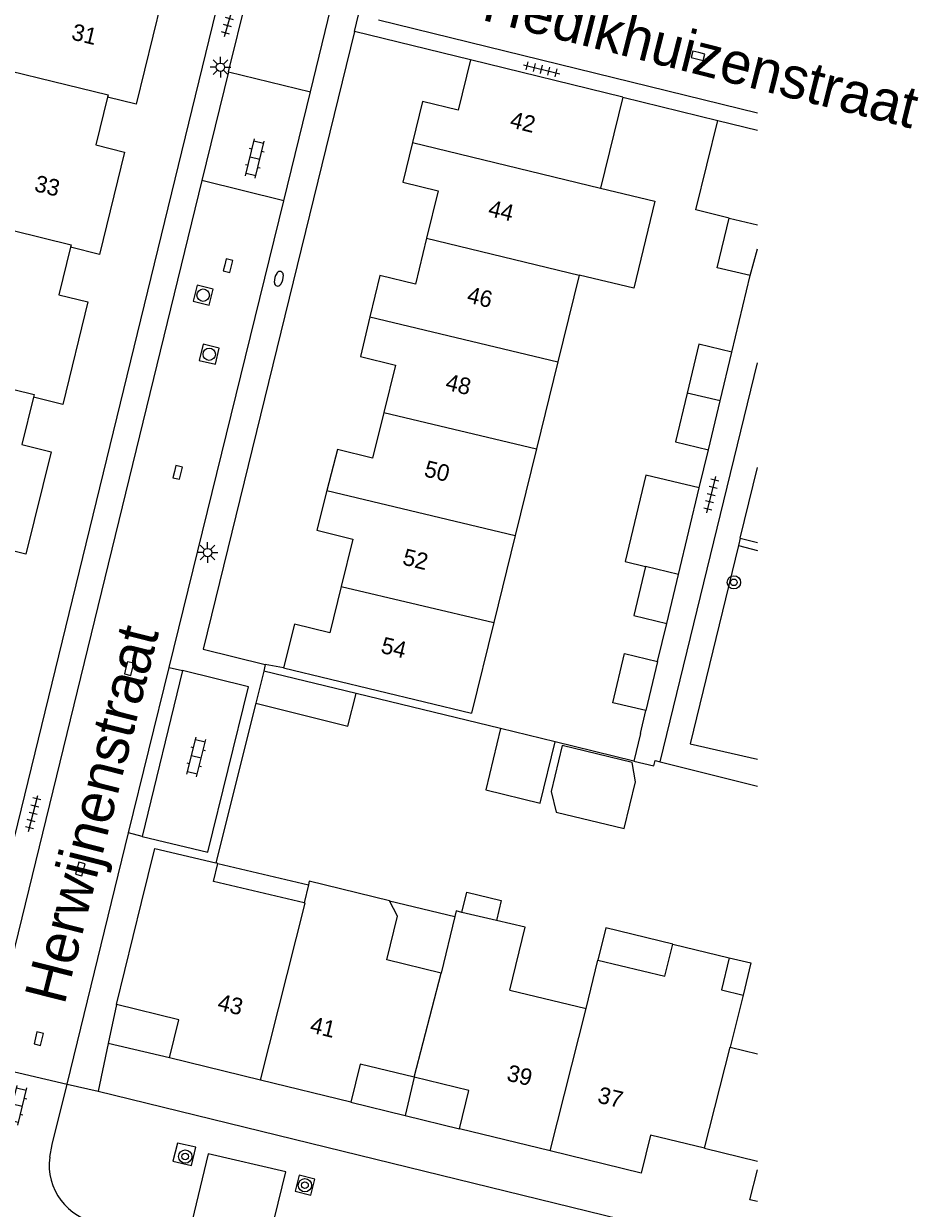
# Model space of a CAD drawing. Extents: x 124000 to 128010, y 398999 to 403000.
# Drawn here: x 127955.8 to 128009.7, y 399382.2 to 399453.6 of the extents above; entities that cross this region are included whole.
import ezdxf

# ---------------------------------------------------------------- set-up
doc = ezdxf.new("R2010")
doc.units = 0
for name, color, linetype in [('gg-afsc-hekwerk', 7, 'Continuous'), ('gg-afsc-muur', 7, 'Continuous'), ('gg-anno-huisnummerreeks BGT', 7, 'Continuous'), ('gg-anno-openbare ruimte label', 7, 'Continuous'), ('gg-bbg-bijgebouw', 7, 'Continuous'), ('gg-bbg-gedigitaliseerde bebouwing', 7, 'Continuous'), ('gg-bbg-gedigitaliseerde bijgebouw', 7, 'Continuous'), ('gg-bbg-hoofdgebouw', 7, 'Continuous'), ('gg-bbg-luifel en loopbrug', 7, 'Continuous'), ('gg-bbg-tussenscheiding', 7, 'Continuous'), ('gg-knt-verharding', 7, 'Continuous'), ('gt-afsc-boombescherming', 7, 'Continuous'), ('gt-grn-groengrens', 7, 'Continuous'), ('gt-grn-weggrens', 7, 'Continuous'), ('gt-symb-boom', 7, 'Continuous'), ('gt-symb-brandkraan', 7, 'Continuous'), ('gt-symb-klinker verharding', 7, 'Continuous'), ('gt-symb-kolk', 7, 'Continuous'), ('gt-symb-lichtmast', 7, 'Continuous'), ('gt-symb-rioolschacht', 7, 'Continuous'), ('gt-symb-tegel verharding', 7, 'Continuous')]:
    doc.layers.add(name, color=color, linetype=linetype)

# ---------------------------------------------------------------- blocks, each defined once
blk = doc.blocks.new('gt0-KOLK')
at = {"layer": 'gt-symb-kolk'}
blk.add_lwpolyline([(0, 0), (0.375, 0), (0.375, 0.4), (-0.375, 0.4), (-0.375, 0), (0, 0)], dxfattribs=at)
blk = doc.blocks.new('gt0-TEG1')
at = {"layer": 'gt-symb-tegel verharding'}
for p, q in [((-1.125, 0), (1.125, 0)), ((-0.9, -0.25), (-0.9, 0.25)), ((-0.45, -0.25), (-0.45, 0.25)), ((0, -0.25), (0, 0.25)), ((0.45, -0.25), (0.45, 0.25)), ((0.9, -0.25), (0.9, 0.25))]:
    blk.add_line(p, q, dxfattribs=at)
blk = doc.blocks.new('gt0-BOOM')
at = {"layer": 'gt-symb-boom'}
for radius in [0.4, 0.2]:
    blk.add_circle((0, 0), radius, dxfattribs=at)
blk = doc.blocks.new('gt0-KL1')
at = {"layer": 'gt-symb-klinker verharding'}
for p, q in [((-1.15, 0.3), (1.15, 0.3)), ((-1, -0.3), (-1, 0.3)), ((-0.5, 0.3), (-0.5, 0.45)), ((0, -0.3), (0, 0.3)), ((0.5, 0.3), (0.5, 0.45)), ((1, -0.3), (1, 0.3)), ((-1.15, -0.3), (1.15, -0.3)), ((-0.5, -0.45), (-0.5, -0.3)), ((0.5, -0.45), (0.5, -0.3))]:
    blk.add_line(p, q, dxfattribs=at)
blk = doc.blocks.new('gt0-RS')
at = {"layer": 'gt-symb-rioolschacht'}
blk.add_lwpolyline([(-0.5, -0.5), (0.5, -0.5), (0.5, 0.5), (-0.5, 0.5)], close=True, dxfattribs=at)
blk.add_circle((0, 0), 0.375, dxfattribs=at)
blk = doc.blocks.new('gt0-LMAST')
at = {"layer": 'gt-symb-lichtmast'}
for p, q in [((-0.182, 0.173), (-0.447, 0.438)), ((-0.005, 0.246), (-0.005, 0.621)), ((0.172, 0.173), (0.437, 0.438)), ((-0.255, -0.004), (-0.63, -0.004)), ((-0.182, -0.181), (-0.447, -0.446)), ((-0.005, -0.254), (-0.005, -0.629)), ((0.437, -0.446), (0.172, -0.181)), ((0.245, -0.004), (0.62, -0.004))]:
    blk.add_line(p, q, dxfattribs=at)
blk.add_circle((-0.005, -0.004), 0.25, dxfattribs=at)
blk = doc.blocks.new('gt0-BR')
at = {"layer": 'gt-symb-brandkraan'}
for centre, radius, start, end in [((-0.244, 0), 0.206, 107.56694, 252.43307), ((0.599, -2.664), 3, 106.89205, 107.56694), ((0, -0.691), 0.938, 73.10799, 106.89205), ((-0.599, -2.664), 3, 72.43309, 73.10799), ((0.244, 0), 0.206, 287.56695, 72.43309), ((0.599, 2.664), 3, 252.43307, 253.10797), ((0, 0.691), 0.938, 253.10797, 286.89206), ((-0.599, 2.664), 3, 286.89206, 287.56695)]:
    blk.add_arc(centre, radius, start, end, dxfattribs=at)

msp = doc.modelspace()

# ---------------------------------------------------------------- linework, layer by layer
at = {"layer": 'gg-afsc-hekwerk'}
msp.add_line((127994.146, 399409.115), (128000, 399433.164), dxfattribs=at)
at = {"layer": 'gg-afsc-muur'}
for p, q in [((127991.9, 399449.17), (127997.61, 399447.76)), ((127970.363, 399414.971), (127970.266, 399414.582)), ((127971.45, 399414.77), (127970.363, 399414.971)), ((127984.534, 399411.112), (127975.834, 399413.228)), ((127969.782, 399412.642), (127967.38, 399403.022)), ((127992.963, 399410.821), (127992.559, 399409.16)), ((127992.559, 399409.16), (127987.815, 399410.314)), ((127994.146, 399409.115), (128000, 399407.652)), ((127960.9, 399392.141), (127960.285, 399389.257))]:
    msp.add_line(p, q, dxfattribs=at)
msp.add_lwpolyline([(127992.559, 399409.16), (127993.769, 399408.866), (127993.842, 399409.189), (127994.146, 399409.115)], dxfattribs=at)
at = {"layer": 'gg-bbg-bijgebouw'}
msp.add_line((127997.61, 399447.76), (128000, 399447.174), dxfattribs=at)
at = {"layer": 'gg-bbg-gedigitaliseerde bebouwing'}
for p, q in [((127991.9, 399449.17), (127990.553, 399443.684)), ((127989.267, 399438.45), (127987.979, 399433.208)), ((127987.979, 399433.208), (127986.694, 399427.973)), ((127986.694, 399427.973), (127985.412, 399422.757)), ((127985.412, 399422.757), (127984.121, 399417.5)), ((127984.121, 399417.5), (127982.78, 399412.04)), ((127977.848, 399400.728), (127973.009, 399401.911)), ((127984.283, 399399.55), (127982.207, 399400.041)), ((127981.775, 399399.79), (127980.952, 399396.372)), ((127994.903, 399398.132), (127998.304, 399397.308)), ((127989.692, 399394.25), (127990.398, 399397.166)), ((127985.097, 399395.358), (127989.692, 399394.25)), ((127999.145, 399395.046), (127998.36, 399391.908)), ((127998.36, 399391.908), (128000, 399391.509))]:
    msp.add_line(p, q, dxfattribs=at)
for points in [[(127990.553, 399443.684), (127993.819, 399442.893), (127992.55, 399437.655), (127989.267, 399438.45)], [(127980.952, 399396.372), (127977.684, 399397.171), (127978.33, 399399.816), (127977.848, 399400.728)], [(127982.207, 399400.041), (127981.856, 399400.125), (127981.775, 399399.79)], [(127985.097, 399395.358), (127986.011, 399399.14), (127984.283, 399399.55)], [(127990.398, 399397.166), (127994.432, 399396.188), (127994.903, 399398.132)], [(127998.304, 399397.308), (127997.833, 399395.364), (127999.145, 399395.046)]]:
    msp.add_lwpolyline(points, dxfattribs=at)
at = {"layer": 'gg-bbg-gedigitaliseerde bijgebouw'}
for p, q in [((127999.573, 399438.413), (128000, 399440.024)), ((127997.759, 399430.857), (127998.466, 399433.803)), ((127997.054, 399427.92), (127997.759, 399430.857)), ((127995.249, 399420.404), (127996.501, 399425.62)), ((127994.541, 399417.457), (127995.249, 399420.404)), ((127993.99, 399415.162), (127993.278, 399412.196)), ((127987.815, 399410.314), (127984.534, 399411.112))]:
    msp.add_line(p, q, dxfattribs=at)
for points in [[(127998.308, 399441.874), (127996.287, 399442.37), (127997.61, 399447.76)], [(127999.573, 399438.413), (127997.589, 399438.889), (127998.308, 399441.874)], [(127998.466, 399433.803), (127996.483, 399434.28), (127995.775, 399431.334)], [(127995.775, 399431.334), (127995.07, 399428.397), (127997.054, 399427.92)], [(127996.501, 399425.62), (127993.286, 399426.392), (127992.034, 399421.175), (127993.265, 399420.879)], [(127993.265, 399420.879), (127992.558, 399417.933), (127994.541, 399417.457)], [(127993.278, 399412.196), (127991.295, 399412.673), (127992.007, 399415.639), (127993.99, 399415.162)], [(127984.534, 399411.112), (127983.638, 399407.417), (127986.921, 399406.622), (127987.815, 399410.314)], [(127987.579, 399407.333), (127987.887, 399406.086), (127991.97, 399405.093), (127992.652, 399407.899), (127992.45, 399409.078), (127988.252, 399410.099), (127987.579, 399407.333)]]:
    msp.add_lwpolyline(points, dxfattribs=at)
at = {"layer": 'gg-bbg-hoofdgebouw'}
for p, q in [((127991.9, 399449.17), (127982.72, 399451.42)), ((127971.45, 399414.77), (127982.78, 399412.04)), ((127967.501, 399402.994), (127967.38, 399403.022)), ((127972.959, 399401.706), (127972.693, 399400.607)), ((127973.009, 399401.911), (127972.959, 399401.706)), ((127970.072, 399389.931), (127964.59, 399391.27)), ((127975.52, 399388.6), (127970.072, 399389.931)), ((127987.528, 399385.662), (127982.06, 399386.99)), ((127996.812, 399385.823), (128000, 399385.039))]:
    msp.add_line(p, q, dxfattribs=at)
for points in [[(127963.082, 399458.193), (127962.372, 399455.313), (127964.094, 399454.889), (127962.593, 399448.741), (127960.858, 399449.169)], [(127982.72, 399451.42), (127981.97, 399448.38), (127979.84, 399448.9), (127979.234, 399446.432)], [(127960.858, 399449.169), (127960.147, 399446.286), (127961.884, 399445.858), (127960.376, 399439.688), (127958.628, 399440.119)], [(127979.234, 399446.432), (127978.65, 399444.05), (127980.78, 399443.53), (127980.081, 399440.678)], [(127980.081, 399440.678), (127979.4, 399437.9), (127977.27, 399438.42), (127976.667, 399435.927)], [(127958.628, 399440.119), (127957.923, 399437.26), (127959.675, 399436.828), (127958.17, 399430.652), (127956.402, 399431.088)], [(127976.667, 399435.927), (127976.09, 399433.54), (127978.2, 399433.02), (127977.499, 399430.172)], [(127956.402, 399431.088), (127955.699, 399428.235), (127957.467, 399427.799), (127955.947, 399421.624), (127954.178, 399422.06)], [(127977.499, 399430.172), (127976.82, 399427.41), (127974.71, 399427.93), (127974.077, 399425.468)], [(127974.077, 399425.468), (127973.46, 399423.07), (127975.63, 399422.54), (127974.927, 399419.677)], [(127974.927, 399419.677), (127974.24, 399416.88), (127972.12, 399417.4), (127971.45, 399414.77)], [(127961.4, 399394.49), (127962.91, 399400.63), (127963.706, 399403.889), (127967.38, 399403.022)], [(127972.693, 399400.607), (127967.241, 399401.9), (127967.501, 399402.994)], [(127964.59, 399391.27), (127965.16, 399393.57), (127961.4, 399394.49)], [(127979.335, 399390.104), (127976.08, 399390.9), (127975.52, 399388.6)], [(127982.06, 399386.99), (127982.62, 399389.3), (127979.335, 399390.104)], [(127996.812, 399385.823), (127993.57, 399386.62), (127993.01, 399384.33), (127987.528, 399385.662)], [(128000, 399382.609), (127999.55, 399382.72), (128000, 399384.528)]]:
    msp.add_lwpolyline(points, dxfattribs=at)
at = {"layer": 'gg-bbg-luifel en loopbrug'}
for p, q in [((127970.266, 399414.582), (127969.782, 399412.642)), ((127975.834, 399413.228), (127970.266, 399414.582)), ((127967.501, 399402.994), (127972.959, 399401.706)), ((127977.848, 399400.728), (127981.775, 399399.79)), ((127961.4, 399394.49), (127960.9, 399392.141)), ((127964.59, 399391.27), (127960.9, 399392.141)), ((127979.335, 399390.104), (127978.79, 399387.795)), ((127975.52, 399388.6), (127978.79, 399387.795)), ((127978.79, 399387.795), (127982.06, 399386.99))]:
    msp.add_line(p, q, dxfattribs=at)
for points in [[(127969.782, 399412.642), (127975.341, 399411.254), (127975.834, 399413.228)], [(127982.207, 399400.041), (127982.503, 399401.255), (127984.575, 399400.751), (127984.283, 399399.55)], [(127994.903, 399398.132), (127990.87, 399399.11), (127990.398, 399397.166)], [(127998.304, 399397.308), (127999.616, 399396.99), (127999.145, 399395.046)]]:
    msp.add_lwpolyline(points, dxfattribs=at)
at = {"layer": 'gg-bbg-tussenscheiding'}
for p, q in [((127979.234, 399446.432), (127990.553, 399443.684)), ((127998.308, 399441.874), (128000, 399441.467)), ((127980.081, 399440.678), (127989.267, 399438.45)), ((127976.667, 399435.927), (127987.979, 399433.208)), ((127997.759, 399430.857), (127995.775, 399431.334)), ((127977.499, 399430.172), (127986.694, 399427.973)), ((127974.077, 399425.468), (127985.412, 399422.757)), ((127995.249, 399420.404), (127993.265, 399420.879)), ((127974.927, 399419.677), (127984.121, 399417.5)), ((127979.335, 399390.104), (127980.952, 399396.372)), ((127987.528, 399385.662), (127989.692, 399394.25)), ((127996.812, 399385.823), (127998.36, 399391.908))]:
    msp.add_line(p, q, dxfattribs=at)
for points in [[(127951.705, 399451.727), (127951.664, 399451.56), (127960.891, 399449.303), (127960.858, 399449.169)], [(127947.998, 399442.895), (127958.667, 399440.277), (127958.628, 399440.119)], [(127945.789, 399433.855), (127956.442, 399431.25), (127956.402, 399431.088)], [(127970.072, 399389.931), (127972.772, 399400.588), (127972.693, 399400.607)]]:
    msp.add_lwpolyline(points, dxfattribs=at)
at = {"layer": 'gg-knt-verharding'}
for p, q in [((127951.987, 399391.191), (127981.344, 399511.507)), ((127968.147, 399450.688), (127982.14, 399507.946)), ((127973.081, 399449.488), (127974.311, 399454.537)), ((127977.176, 399453.829), (128000, 399448.22)), ((127982.72, 399451.42), (127975.74, 399453.13)), ((127968.147, 399450.688), (127966.548, 399444.143)), ((127968.147, 399450.688), (127973.081, 399449.488)), ((127971.47, 399442.92), (127973.081, 399449.488)), ((127966.548, 399444.143), (127953.52, 399390.834)), ((127971.47, 399442.92), (127966.548, 399444.143)), ((127964.576, 399414.804), (127971.47, 399442.92)), ((127998.466, 399433.803), (127999.573, 399438.413)), ((127996.501, 399425.62), (127997.054, 399427.92)), ((127993.99, 399415.162), (127994.541, 399417.457)), ((127962.129, 399404.823), (127964.576, 399414.804)), ((127965.377, 399414.608), (127962.95, 399404.622)), ((127992.963, 399410.821), (127993.278, 399412.196)), ((127958.419, 399389.692), (127962.129, 399404.823)), ((127960.285, 399389.257), (128000, 399379.547))]:
    msp.add_line(p, q, dxfattribs=at)
for points in [[(127975.74, 399453.13), (127966.62, 399415.9), (127970.363, 399414.971)], [(127962.95, 399404.622), (127966.903, 399403.661), (127969.341, 399413.639), (127965.377, 399414.608)], [(127957.375, 399385.288), (127957.528, 399386.058), (127958.419, 399389.692)], [(127965.076, 399386.141), (127964.8, 399385.045), (127965.915, 399384.782), (127966.176, 399385.886), (127965.076, 399386.141)], [(127970.224, 399378.81), (127971.6, 399384.404), (127966.928, 399385.498), (127965.601, 399379.964)], [(127972.161, 399383.231), (127973.099, 399382.992), (127973.355, 399383.957), (127972.401, 399384.204), (127972.161, 399383.231)]]:
    msp.add_lwpolyline(points, dxfattribs=at)
msp.add_arc((127960.868, 399384.803), 3.527, 172.09323, 261.61888, dxfattribs=at)
at = {"layer": 'gt-afsc-boombescherming'}
for p, q in [((127998.859, 399422.147), (128000, 399421.857)), ((127998.965, 399422.584), (128000, 399422.326))]:
    msp.add_line(p, q, dxfattribs=at)
at = {"layer": 'gt-grn-groengrens'}
for q in [(128000, 399426.845), (127998.859, 399422.147)]:
    msp.add_line((127998.965, 399422.584), q, dxfattribs=at)
msp.add_lwpolyline([(127998.859, 399422.147), (127995.959, 399410.206), (128000, 399409.266)], dxfattribs=at)
at = {"layer": 'gt-grn-weggrens'}
for p, q in [((127975.74, 399453.13), (127975.985, 399454.123)), ((127964.576, 399414.804), (127965.377, 399414.608)), ((127962.95, 399404.622), (127962.129, 399404.823)), ((127953.52, 399390.834), (127958.419, 399389.692)), ((127958.419, 399389.692), (127960.285, 399389.257))]:
    msp.add_line(p, q, dxfattribs=at)

# ---------------------------------------------------------------- block references
at = {"layer": 'gt-symb-boom'}
for p in [(127998.587, 399419.929), (127965.541, 399385.323), (127972.751, 399383.594)]:
    msp.add_blockref('gt0-BOOM', p, dxfattribs=at)
at = {"layer": 'gt-symb-brandkraan', "rotation": 74.57402962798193}
msp.add_blockref('gt0-BR', (127971.177, 399438.224), dxfattribs=at)
at = {"layer": 'gt-symb-klinker verharding'}
for p, rotation in [((127969.732, 399445.475), 76.22785456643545), ((127966.211, 399409.404), 76.06098564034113), ((127955.433, 399388.412), 76.06098564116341)]:
    msp.add_blockref('gt0-KL1', p, dxfattribs=dict(at, rotation=rotation))
at = {"layer": 'gt-symb-kolk'}
for p, rotation in [((127996.469, 399451.856), 166.29711003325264), ((127967.923, 399439.063), -104.06403671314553), ((127964.891, 399426.599), -104.17514205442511), ((127961.965, 399414.782), -103.82779503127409), ((127959.027, 399402.707), -104.71731114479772), ((127956.523, 399392.475), -103.4667768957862)]:
    msp.add_blockref('gt0-KOLK', p, dxfattribs=dict(at, rotation=rotation))
at = {"layer": 'gt-symb-lichtmast'}
for p in [(127967.666, 399450.975), (127966.891, 399421.727)]:
    msp.add_blockref('gt0-LMAST', p, dxfattribs=at)
at = {"layer": 'gt-symb-rioolschacht'}
for p, rotation in [((127966.619, 399437.235), 76.35276166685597), ((127966.985, 399433.674), -13.702889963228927)]:
    msp.add_blockref('gt0-RS', p, dxfattribs=dict(at, rotation=rotation))
at = {"layer": 'gt-symb-tegel verharding'}
for p, rotation in [((127968.214, 399453.901), 73.68480675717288), ((127987.007, 399450.844), -13.827795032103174), ((127997.225, 399425.211), 76.22785456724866), ((127956.376, 399406.002), 75.69972254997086)]:
    msp.add_blockref('gt0-TEG1', p, dxfattribs=dict(at, rotation=rotation))

# ---------------------------------------------------------------- texts
at = {"layer": 'gg-anno-huisnummerreeks BGT'}
for s, rotation, p in [('31', 346.3, (127958.63, 399452.653)), ('42', 346.1, (127985.039, 399447.363)), ('33', 346.3, (127956.394, 399443.519)), ('44', 346.2, (127983.729, 399442.025)), ('46', 346.2, (127982.451, 399436.811)), ('48', 346.2, (127981.158, 399431.554)), ('50', 346.2, (127979.872, 399426.328)), ('52', 346.2, (127978.573, 399421.011)), ('54', 346.2, (127977.266, 399415.691)), ('43', 346.3, (127967.424, 399394.18)), ('41', 346.3, (127972.993, 399392.819)), ('39', 346.4, (127984.848, 399389.914)), ('37', 346.4, (127990.319, 399388.585))]:
    msp.add_text(s, height=1, rotation=rotation, dxfattribs=at).set_placement(p)
at = {"layer": 'gg-anno-openbare ruimte label'}
for s, rotation, p in [('Hedikhuizenstraat', 345.8, (127983.333, 399453.84)), ('Herwijnenstraat', 75.8, (127958.258, 399394.409))]:
    msp.add_text(s, height=2.5, rotation=rotation, dxfattribs=at).set_placement(p)

doc.saveas('drawing.dxf')
